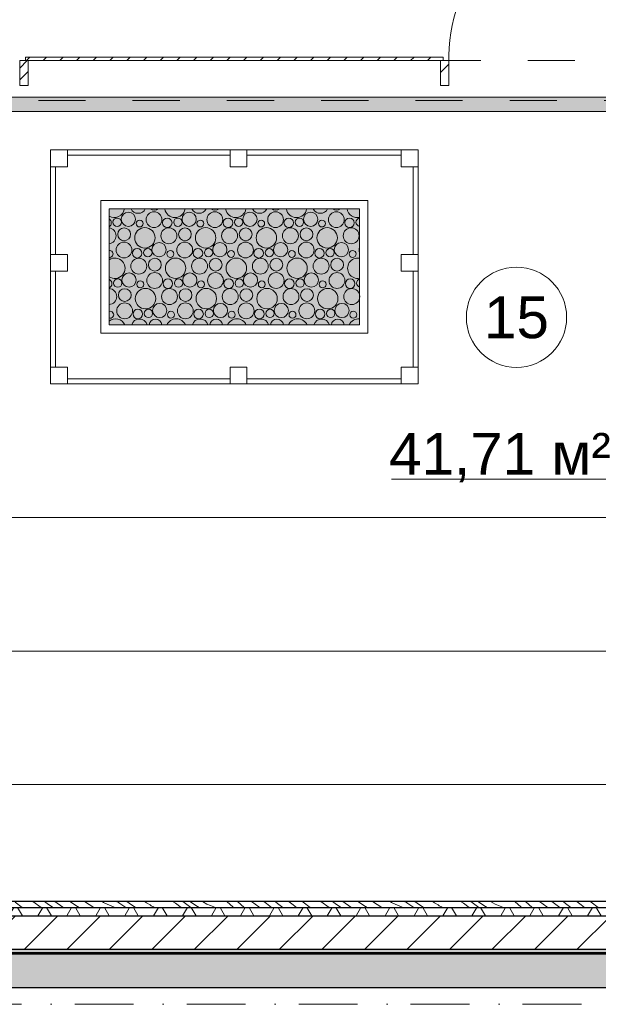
# Model space of a CAD drawing. Header units: millimetres. Extents: x -59761 to 112741, y -57975 to 46221.
# Tile 275 of 421: x 57215 to 60679, y -45000 to -39106. Entities that reach past the tile are written whole.
import ezdxf

# ---------------------------------------------------------------- set-up
doc = ezdxf.new("R2010")
doc.units = ezdxf.units.MM
for name, pattern in [('Wipeout_Contour', [1000, 0, -1000]), ('Штриховая', [564.444447, 282.222223, -282.222223]), ('Штрихпунктирная', [670.277762, 352.777767, -176.388884, 0, -141.111112])]:
    doc.linetypes.add(name, pattern=pattern)
for name, color, linetype in [('Интерьер - конструкции мебели', 7, 'Continuous'), ('Интерьер - Оборудование бань', 7, 'Continuous'), ('Конструктив - Навесные Стены', 7, 'Continuous'), ('Конструктив - Стены Блок 200 нов', 7, 'Continuous'), ('Конструктив - Стены Внутр сущ.', 7, 'Continuous'), ('УЛИЦА_Внутр отделка бань', 7, 'Continuous'), ('Элемент Модели - Зона', 7, 'Continuous'), ('Элемент Модели - Оси', 2, 'Continuous')]:
    doc.layers.add(name, color=color, linetype=linetype)
doc.styles.add('СГЕНЕРИР_СТИЛЬ_1', font='arial.ttf')
pattern_1 = [(45, (-45000, -54000), (-176.7767, 176.7767), []), (45, (-45035.36, -53964.64), (-176.7767, 176.7767), []), (45, (-45070.7, -53929.3), (-176.7767, 176.7767), [])]
pattern_2 = [(45, (-45000, -53650), (-111.36932, 111.36932), [0, -105, 0, -157.5]), (110, (-44650, -53650), (148.00159, 53.86817), [0, -77, 0, -133])]

# ---------------------------------------------------------------- blocks, each defined once
blk = doc.blocks.new('*X569', base_point=(2412685.8, -340475.5))
at = {"layer": 'Конструктив - Навесные Стены', "color": 7, "linetype": 'Continuous', "lineweight": 5}
for p, q in [((2514941.3, -325825.5), (2514961.3, -325805.5)), ((2514959.1, -325825.5), (2514960, -325824.5)), ((2515041.3, -325825.5), (2515061.3, -325805.5)), ((2515059.1, -325825.5), (2515060, -325824.5)), ((2515141.3, -325825.5), (2515161.3, -325805.5)), ((2515159.1, -325825.5), (2515160, -325824.5)), ((2515241.3, -325825.5), (2515261.3, -325805.5)), ((2515259.1, -325825.5), (2515260, -325824.5)), ((2515341.3, -325825.5), (2515361.3, -325805.5)), ((2515359.1, -325825.5), (2515360, -325824.5)), ((2515441.3, -325825.5), (2515461.3, -325805.5)), ((2515459.1, -325825.5), (2515460, -325824.5)), ((2515541.3, -325825.5), (2515561.3, -325805.5)), ((2515559.1, -325825.5), (2515560, -325824.5)), ((2515641.3, -325825.5), (2515661.3, -325805.5)), ((2515659.1, -325825.5), (2515660, -325824.5)), ((2515741.3, -325825.5), (2515761.3, -325805.5)), ((2515759.1, -325825.5), (2515760, -325824.5)), ((2515841.3, -325825.5), (2515861.3, -325805.5)), ((2515859.1, -325825.5), (2515860, -325824.5)), ((2515941.3, -325825.5), (2515961.3, -325805.5)), ((2515959.1, -325825.5), (2515960, -325824.5)), ((2516041.3, -325825.5), (2516061.3, -325805.5)), ((2516059.1, -325825.5), (2516060, -325824.5)), ((2516141.3, -325825.5), (2516161.3, -325805.5)), ((2516159.1, -325825.5), (2516160, -325824.5)), ((2516241.3, -325825.5), (2516261.3, -325805.5)), ((2516259.1, -325825.5), (2516260, -325824.5)), ((2516341.3, -325825.5), (2516361.3, -325805.5)), ((2516359.1, -325825.5), (2516360, -325824.5)), ((2516441.3, -325825.5), (2516461.3, -325805.5)), ((2516459.1, -325825.5), (2516460, -325824.5)), ((2516541.3, -325825.5), (2516561.3, -325805.5)), ((2516559.1, -325825.5), (2516560, -325824.5)), ((2516641.3, -325825.5), (2516661.3, -325805.5)), ((2516659.1, -325825.5), (2516660, -325824.5)), ((2516741.3, -325825.5), (2516761.3, -325805.5)), ((2516759.1, -325825.5), (2516760, -325824.5)), ((2516841.3, -325825.5), (2516861.3, -325805.5)), ((2516859.1, -325825.5), (2516860, -325824.5)), ((2516941.3, -325825.5), (2516961.3, -325805.5)), ((2516959.1, -325825.5), (2516960, -325824.5)), ((2517041.3, -325825.5), (2517061.3, -325805.5)), ((2517059.1, -325825.5), (2517060, -325824.5)), ((2517141.3, -325825.5), (2517161.3, -325805.5)), ((2517159.1, -325825.5), (2517160, -325824.5)), ((2517241.3, -325825.5), (2517261.3, -325805.5)), ((2517259.1, -325825.5), (2517260, -325824.5)), ((2517341.3, -325825.5), (2517361.3, -325805.5)), ((2517359.1, -325825.5), (2517360, -325824.5))]:
    blk.add_line(p, q, dxfattribs=at)
blk = doc.blocks.new('*X665', base_point=(2412685.8, -340475.5))
at = {"layer": 'УЛИЦА_Внутр отделка бань', "color": 7, "linetype": 'Continuous', "lineweight": 5}
for p, q in [((2514915, -330895.5), (2514872.9, -330864.9)), ((2515028.5, -330895.5), (2514979.3, -330860.5)), ((2515073.8, -330877.5), (2515049.2, -330860.5)), ((2515100.3, -330895.5), (2515073.8, -330877.5)), ((2515159.9, -330894.2), (2515111.1, -330860.5)), ((2515161.9, -330895.5), (2515159.9, -330894.2)), ((2515206.2, -330863.1), (2515202.2, -330860.5)), ((2515247, -330889), (2515206.2, -330863.1)), ((2515257.6, -330895.5), (2515247, -330889)), ((2515345.4, -330895.5), (2515289.2, -330860.5)), ((2515402.3, -330866.2), (2515394.3, -330860.5)), ((2515402.3, -330866.2), (2515425.1, -330875.5)), ((2515425.1, -330875.5), (2515447.6, -330885.2)), ((2515447.6, -330885.2), (2515470, -330895.2)), ((2515470, -330895.2), (2515470.7, -330895.5)), ((2515484.4, -330861.7), (2515482.6, -330860.5)), ((2515492.3, -330866.6), (2515484.4, -330861.7)), ((2515500.3, -330871.6), (2515492.3, -330866.6)), ((2515535.7, -330895.5), (2515500.3, -330871.6)), ((2515556.6, -330870.7), (2515541.3, -330860.5)), ((2515594.9, -330895.5), (2515556.6, -330870.7)), ((2515659.1, -330867.1), (2515648.3, -330860.5)), ((2515681.9, -330880.8), (2515659.1, -330867.1)), ((2515688.6, -330885.1), (2515681.9, -330880.8)), ((2515695.4, -330889), (2515688.6, -330885.1)), ((2515702.3, -330892.8), (2515695.4, -330889)), ((2515707.8, -330895.5), (2515702.3, -330892.8)), ((2515816.3, -330860.5), (2515832.7, -330870.9)), ((2515832.7, -330870.9), (2515868, -330895.5)), ((2515893.1, -330871.8), (2515877.7, -330860.5)), ((2515925.7, -330895.5), (2515893.1, -330871.8)), ((2515965.1, -330889.8), (2515918.6, -330860.5)), ((2515974.4, -330895.5), (2515965.1, -330889.8)), ((2516022.1, -330876.2), (2515994.5, -330860.5)), ((2516042.5, -330883), (2516022.1, -330876.2)), ((2516062.4, -330891), (2516042.5, -330883)), ((2516072.1, -330895.5), (2516062.4, -330891)), ((2516143.6, -330861.7), (2516142.1, -330860.5)), ((2516176.8, -330891.1), (2516143.6, -330861.7)), ((2516181.2, -330895.5), (2516176.8, -330891.1)), ((2516245.4, -330895.5), (2516203.8, -330860.5)), ((2516332.9, -330891.7), (2516289.2, -330860.5)), ((2516338.2, -330895.5), (2516332.9, -330891.7)), ((2516377.5, -330872), (2516362.3, -330860.5)), ((2516409.2, -330895.5), (2516377.5, -330872)), ((2516444.9, -330871.7), (2516430.9, -330860.5)), ((2516475.7, -330895.5), (2516444.9, -330871.7)), ((2516514.3, -330861.6), (2516513, -330860.5)), ((2516537.2, -330879.4), (2516514.3, -330861.6)), ((2516558.3, -330895.5), (2516537.2, -330879.4)), ((2516597.1, -330864.9), (2516591.3, -330860.5)), ((2516639.2, -330895.5), (2516597.1, -330864.9)), ((2516752.7, -330895.5), (2516703.5, -330860.5)), ((2516798, -330877.5), (2516773.5, -330860.5)), ((2516824.5, -330895.5), (2516798, -330877.5)), ((2516884.1, -330894.2), (2516835.3, -330860.5)), ((2516886.1, -330895.5), (2516884.1, -330894.2)), ((2516930.4, -330863.1), (2516926.5, -330860.5)), ((2516971.2, -330889), (2516930.4, -330863.1)), ((2516981.8, -330895.5), (2516971.2, -330889)), ((2517069.6, -330895.5), (2517013.4, -330860.5)), ((2517126.5, -330866.2), (2517118.5, -330860.5)), ((2517126.5, -330866.2), (2517149.3, -330875.5)), ((2517149.3, -330875.5), (2517171.8, -330885.2)), ((2517171.8, -330885.2), (2517194.2, -330895.2)), ((2517194.2, -330895.2), (2517194.9, -330895.5)), ((2517208.6, -330861.7), (2517206.8, -330860.5)), ((2517216.5, -330866.6), (2517208.6, -330861.7)), ((2517224.5, -330871.6), (2517216.5, -330866.6)), ((2517259.9, -330895.5), (2517224.5, -330871.6)), ((2517280.8, -330870.7), (2517265.6, -330860.5)), ((2517319.1, -330895.5), (2517280.8, -330870.7)), ((2517383.3, -330867.1), (2517372.5, -330860.5)), ((2517406.1, -330880.8), (2517383.3, -330867.1)), ((2517412.8, -330885.1), (2517406.1, -330880.8)), ((2517419.6, -330889), (2517412.8, -330885.1)), ((2517426.5, -330892.8), (2517419.6, -330889)), ((2517432, -330895.5), (2517426.5, -330892.8)), ((2517540.5, -330860.5), (2517557, -330870.9)), ((2517557, -330870.9), (2517592.2, -330895.5)), ((2517617.3, -330871.8), (2517601.9, -330860.5)), ((2517649.9, -330895.5), (2517617.3, -330871.8)), ((2517689.3, -330889.8), (2517642.8, -330860.5)), ((2517698.6, -330895.5), (2517689.3, -330889.8)), ((2517746.3, -330876.2), (2517718.7, -330860.5)), ((2517766.7, -330883), (2517746.3, -330876.2)), ((2517786.6, -330891), (2517766.7, -330883)), ((2517796.3, -330895.5), (2517786.6, -330891)), ((2517867.8, -330861.7), (2517866.3, -330860.5)), ((2517901, -330891.1), (2517867.8, -330861.7)), ((2517905.4, -330895.5), (2517901, -330891.1)), ((2517969.6, -330895.5), (2517928, -330860.5)), ((2518057.1, -330891.7), (2518013.4, -330860.5)), ((2518062.4, -330895.5), (2518057.1, -330891.7)), ((2518101.7, -330872), (2518086.5, -330860.5)), ((2518133.4, -330895.5), (2518101.7, -330872)), ((2518169.1, -330871.7), (2518155.1, -330860.5)), ((2518199.9, -330895.5), (2518169.1, -330871.7)), ((2518238.5, -330861.6), (2518237.2, -330860.5)), ((2518261.4, -330879.4), (2518238.5, -330861.6)), ((2518282.5, -330895.5), (2518261.4, -330879.4)), ((2518321.3, -330864.9), (2518315.5, -330860.5)), ((2518363.4, -330895.5), (2518321.3, -330864.9))]:
    blk.add_line(p, q, dxfattribs=at)
blk = doc.blocks.new('*X673', base_point=(2412685.8, -340475.5))
at = {"layer": 'Интерьер - Оборудование бань', "color": 250, "linetype": 'Continuous', "lineweight": 15}
for centre, radius in [((2515484.3, -326793.7), 25.1), ((2515551.7, -326775.9), 42.6), ((2515619, -326801.4), 20.7), ((2515705.1, -326778.1), 47.3), ((2515784.2, -326797.2), 28.6), ((2515848, -326793.7), 25.1), ((2515915.4, -326775.9), 42.6), ((2515982.7, -326801.4), 20.7), ((2516068.8, -326778.1), 47.3), ((2516147.9, -326797.2), 28.6), ((2516211.7, -326793.7), 25.1), ((2516279.1, -326775.9), 42.6), ((2516346.5, -326801.4), 20.7), ((2516432.6, -326778.1), 47.3), ((2516511.6, -326797.2), 28.6), ((2516575.4, -326793.7), 25.1), ((2516642.8, -326775.9), 42.6), ((2516710.2, -326801.4), 20.7), ((2516796.3, -326778.1), 47.3), ((2516875.3, -326797.2), 28.6), ((2515526.2, -326865.8), 38.4), ((2515650.3, -326887), 61.2), ((2515793.8, -326874.6), 47.7), ((2515889.9, -326865.8), 38.4), ((2516014, -326887), 61.2), ((2516157.5, -326874.6), 47.7), ((2516253.6, -326865.8), 38.4), ((2516377.7, -326887), 61.2), ((2516521.2, -326874.6), 47.7), ((2516617.3, -326865.8), 38.4), ((2516741.4, -326887), 61.2), ((2516885, -326874.6), 47.7), ((2515525.1, -326960.1), 47.3), ((2515604.2, -326979.2), 28.6), ((2515668, -326975.7), 25.1), ((2515735.4, -326957.9), 42.6), ((2515802.7, -326983.4), 20.7), ((2515888.8, -326960.1), 47.3), ((2515967.9, -326979.2), 28.6), ((2516031.7, -326975.7), 25.1), ((2516099.1, -326957.9), 42.6), ((2516166.5, -326983.4), 20.7), ((2516252.6, -326960.1), 47.3), ((2516331.6, -326979.2), 28.6), ((2516395.4, -326975.7), 25.1), ((2516462.8, -326957.9), 42.6), ((2516530.2, -326983.4), 20.7), ((2516616.3, -326960.1), 47.3), ((2516695.3, -326979.2), 28.6), ((2516759.1, -326975.7), 25.1), ((2516826.5, -326957.9), 42.6), ((2516893.9, -326983.4), 20.7), ((2515613.8, -327056.6), 47.7), ((2515709.9, -327047.7), 38.4), ((2515834, -327069), 61.2), ((2515977.5, -327056.6), 47.7), ((2516073.6, -327047.7), 38.4), ((2516197.7, -327069), 61.2), ((2516341.2, -327056.6), 47.7), ((2516437.3, -327047.7), 38.4), ((2516561.4, -327069), 61.2), ((2516705, -327056.6), 47.7), ((2516801, -327047.7), 38.4), ((2515488, -327157.7), 25.1), ((2515555.4, -327139.9), 42.6), ((2515708.8, -327142.1), 47.3), ((2515787.9, -327161.2), 28.6), ((2515851.7, -327157.7), 25.1), ((2515919.1, -327139.9), 42.6), ((2516072.6, -327142.1), 47.3), ((2516151.6, -327161.2), 28.6), ((2516215.4, -327157.7), 25.1), ((2516282.8, -327139.9), 42.6), ((2516436.3, -327142.1), 47.3), ((2516515.3, -327161.2), 28.6), ((2516579.1, -327157.7), 25.1), ((2516646.5, -327139.9), 42.6), ((2516800, -327142.1), 47.3), ((2516879, -327161.2), 28.6), ((2515529.9, -327229.7), 38.4), ((2515654, -327251), 61.2), ((2515622.7, -327165.4), 20.7), ((2515797.5, -327238.6), 47.7), ((2515893.6, -327229.7), 38.4), ((2516017.7, -327251), 61.2), ((2515986.5, -327165.4), 20.7), ((2516161.2, -327238.6), 47.7), ((2516257.3, -327229.7), 38.4), ((2516381.4, -327251), 61.2), ((2516350.2, -327165.4), 20.7), ((2516525, -327238.6), 47.7), ((2516621, -327229.7), 38.4), ((2516745.1, -327251), 61.2), ((2516713.9, -327165.4), 20.7), ((2516888.7, -327238.6), 47.7), ((2515528.8, -327324.1), 47.3), ((2515607.9, -327343.2), 28.6), ((2515671.7, -327339.7), 25.1), ((2515739.1, -327321.9), 42.6), ((2515892.6, -327324.1), 47.3), ((2515971.6, -327343.2), 28.6), ((2516035.4, -327339.7), 25.1), ((2516102.8, -327321.9), 42.6), ((2516256.3, -327324.1), 47.3), ((2516335.3, -327343.2), 28.6), ((2516399.1, -327339.7), 25.1), ((2516466.5, -327321.9), 42.6), ((2516620, -327324.1), 47.3), ((2516699, -327343.2), 28.6), ((2516762.8, -327339.7), 25.1), ((2516830.2, -327321.9), 42.6), ((2515806.5, -327347.4), 20.7), ((2516170.2, -327347.4), 20.7), ((2516533.9, -327347.4), 20.7), ((2516897.6, -327347.4), 20.7)]:
    blk.add_circle(centre, radius, dxfattribs=at)
for centre, radius, start, end in [((2515466.6, -326705), 61.2, 239.65475, 351.91534), ((2515610.1, -326692.6), 47.7, 206.20499, 333.79501), ((2515706.2, -326683.8), 38.4, 231.18248, 308.81752), ((2515830.3, -326705), 61.2, 188.08466, 351.91534), ((2515973.8, -326692.6), 47.7, 206.20499, 333.79501), ((2516069.9, -326683.8), 38.4, 231.18248, 308.81752), ((2516194, -326705), 61.2, 188.08466, 351.91534), ((2516337.5, -326692.6), 47.7, 206.20499, 333.79501), ((2516433.6, -326683.8), 38.4, 231.18248, 308.81752), ((2516557.7, -326705), 61.2, 188.08466, 351.91534), ((2516701.2, -326692.6), 47.7, 206.20499, 333.79501), ((2516797.3, -326683.8), 38.4, 231.18248, 308.81752), ((2516921.4, -326705), 61.2, 188.08466, 283.4094), ((2515420.5, -326797.2), 28.6, 302.05355, 57.94645), ((2516939.1, -326793.7), 25.1, 98.10272, 261.89728), ((2515430.1, -326874.6), 47.7, 276.63234, 83.36766), ((2515439, -326983.4), 20.7, 260.53088, 99.46912), ((2516980, -326960.1), 47.3, 159.74727, 200.25273), ((2515470.3, -327069), 61.2, 235.54361, 124.45639), ((2516925.1, -327069), 61.2, 80.13437, 279.86563), ((2515424.2, -327161.2), 28.6, 293.6421, 66.3579), ((2516942.8, -327157.7), 25.1, 106.78715, 253.21285), ((2515433.8, -327238.6), 47.7, 272.16513, 87.83487), ((2515442.7, -327347.4), 20.7, 249.88941, 110.11059), ((2515474, -327433), 61.2, 23.81411, 128.78121), ((2515617.5, -327420.6), 47.7, 14.88962, 165.11038), ((2515713.6, -327411.7), 38.4, 5.14586, 174.85414), ((2515837.7, -327433), 61.2, 23.81411, 156.18589), ((2515981.2, -327420.6), 47.7, 14.88962, 165.11038), ((2516077.3, -327411.7), 38.4, 5.14586, 174.85414), ((2516201.4, -327433), 61.2, 23.81411, 156.18589), ((2516345, -327420.6), 47.7, 14.88962, 165.11038), ((2516441, -327411.7), 38.4, 5.14586, 174.85414), ((2516565.1, -327433), 61.2, 23.81411, 156.18589), ((2516708.7, -327420.6), 47.7, 14.88962, 165.11038), ((2516804.7, -327411.7), 38.4, 5.14586, 174.85414), ((2516928.8, -327433), 61.2, 83.64037, 156.18589)]:
    blk.add_arc(centre, radius, start, end, dxfattribs=at)

msp = doc.modelspace()

# ---------------------------------------------------------------- hatches: boundary and pattern name
at = {"layer": 'Интерьер - Оборудование бань', "linetype": 'Continuous', "lineweight": 5}
msp.add_hatch(color=151, dxfattribs=at).paths.add_polyline_path([(59249.83, -40238.11), (57749.88, -40238.11), (57749.88, -40932.77), (59249.83, -40932.77)])
at = {"layer": 'Конструктив - Стены Внутр сущ.', "linetype": 'Continuous', "lineweight": 15}
msp.add_hatch(color=7, dxfattribs=at).paths.add_polyline_path([(54300, -44900), (62700, -44900), (62700, -44700), (54300, -44700)])
at = {"layer": 'УЛИЦА_Внутр отделка бань', "linetype": 'Continuous', "lineweight": 0}
msp.add_hatch(color=255, dxfattribs=at).paths.add_polyline_path([(60760, -39654.94), (60760, -39569.94), (56240, -39569.94), (56240, -39654.94)])

# ---------------------------------------------------------------- linework, layer by layer
at = {"layer": 'Интерьер - конструкции мебели', "color": 7, "linetype": 'Continuous', "lineweight": 15, "flags": 128}
for points in [[(54320, -39654.94), (54320, -43685), (54385, -43685), (62615, -43685), (62680, -43685), (62680, -39654.94), (61815, -39654.94), (61815, -42885), (55185, -42885), (55185, -39654.94)], [(55185, -39654.94), (55185, -42885), (61815, -42885), (61815, -39654.94), (61015, -39654.94), (61015, -42085), (55985, -42085), (55985, -39654.94)], [(54320, -44450), (62680, -44450), (62680, -43685), (62615, -43685), (54385, -43685), (54320, -43685)]]:
    msp.add_lwpolyline(points, close=True, dxfattribs=at)
at = {"layer": 'Интерьер - Оборудование бань', "color": 7, "linetype": 'Continuous', "lineweight": 5}
for p, q in [((57399.98, -41285.25), (57399.98, -39885.63)), ((57399.98, -39885.63), (59599.73, -39885.63)), ((57500.32, -39885.63), (57399.98, -39885.63)), ((57399.98, -39885.63), (57399.98, -39985.97)), ((57500.32, -39985.97), (57500.32, -39885.63)), ((58575.75, -39885.63), (58475.41, -39885.63)), ((58475.41, -39885.63), (58475.41, -39985.97)), ((58575.75, -39985.97), (58575.75, -39885.63)), ((59499.39, -39985.97), (59499.39, -39885.63)), ((59499.39, -39885.63), (59599.73, -39885.63)), ((59599.73, -39885.63), (59599.73, -41285.25)), ((59599.73, -39885.63), (59599.73, -39985.97)), ((57500.32, -39915.63), (58475.41, -39915.63)), ((58575.75, -39915.63), (59499.39, -39915.63)), ((57399.98, -39985.97), (57500.32, -39985.97)), ((57429.98, -40510.83), (57429.98, -39985.97)), ((58475.41, -39985.97), (58575.75, -39985.97)), ((59599.73, -39985.97), (59499.39, -39985.97)), ((59569.73, -39985.97), (59569.73, -40510.83)), ((57500.32, -40510.83), (57399.98, -40510.83)), ((57399.98, -40510.83), (57399.98, -40611.17)), ((57500.32, -40611.17), (57500.32, -40510.83)), ((59499.39, -40510.83), (59499.39, -40611.17)), ((59599.73, -40510.83), (59499.39, -40510.83)), ((59599.73, -40611.17), (59599.73, -40510.83)), ((57399.98, -40611.17), (57500.32, -40611.17)), ((57429.98, -41186.19), (57429.98, -40611.17)), ((59499.39, -40611.17), (59599.73, -40611.17)), ((59569.73, -40611.17), (59569.73, -41186.19)), ((57399.98, -41285.25), (57399.98, -41186.19)), ((57399.98, -41186.19), (57500.32, -41186.19)), ((57500.32, -41186.19), (57500.32, -41285.25)), ((58475.41, -41285.25), (58475.41, -41186.19)), ((58475.41, -41186.19), (58575.75, -41186.19)), ((58575.75, -41186.19), (58575.75, -41285.25)), ((59499.39, -41186.19), (59499.39, -41285.25)), ((59599.73, -41186.19), (59499.39, -41186.19)), ((59599.73, -41285.25), (59599.73, -41186.19)), ((58475.41, -41255.25), (57500.32, -41255.25)), ((59499.39, -41255.25), (58575.75, -41255.25)), ((59599.73, -41285.25), (57399.98, -41285.25)), ((57500.32, -41285.25), (57399.98, -41285.25)), ((58575.75, -41285.25), (58475.41, -41285.25)), ((59499.39, -41285.25), (59599.73, -41285.25))]:
    msp.add_line(p, q, dxfattribs=at)
at = {"layer": 'Интерьер - Оборудование бань', "color": 7, "linetype": 'Continuous', "lineweight": 15}
for points in [[(55985, -39589.94), (55985, -42085), (61015, -42085), (61015, -39589.94)], [(55185, -39654.94), (55185, -42885), (61815, -42885), (61815, -39654.94)], [(54385, -43685), (62615, -43685)]]:
    msp.add_lwpolyline(points, dxfattribs=at)
at = {"layer": 'Интерьер - Оборудование бань', "color": 7, "linetype": 'Continuous', "lineweight": 5}
for points in [[(59300, -40187.94), (59300, -40982.94), (57701, -40982.94), (57701, -40187.94)], [(59249.83, -40238.11), (59249.83, -40932.77), (57749.88, -40932.77), (57749.88, -40238.11)]]:
    msp.add_lwpolyline(points, close=True, dxfattribs=at)
at = {"layer": 'Интерьер - Оборудование бань', "color": 7, "linetype": 'Continuous', "lineweight": 15, "flags": 128}
msp.add_lwpolyline([(59249.83, -40238.11), (57749.88, -40238.11), (57749.88, -40932.77), (59249.83, -40932.77)], close=True, dxfattribs=at)
at = {"layer": 'Конструктив - Навесные Стены', "color": 7, "linetype": 'Continuous', "lineweight": 5}
for p, q in [((59785, -39319.94), (59785, -39374.94)), ((59785, -39374.94), (59785, -39319.94))]:
    msp.add_line(p, q, dxfattribs=at)
msp.add_arc((60680, -39319.94), 895, 90, 180, dxfattribs=at)
at = {"layer": 'Конструктив - Стены Внутр сущ.', "color": 7, "linetype": 'Continuous', "lineweight": 30, "flags": 128}
for points in [[(62700, -44700), (54300, -44700)], [(54300, -44900), (62700, -44900)]]:
    msp.add_lwpolyline(points, dxfattribs=at)
at = {"layer": 'УЛИЦА_Внутр отделка бань', "color": 7, "linetype": 'Continuous', "lineweight": 15}
for p, q in [((56240, -39569.94), (60760, -39569.94)), ((56240, -39654.94), (60760, -39654.94))]:
    msp.add_line(p, q, dxfattribs=at)
at = {"layer": 'Элемент Модели - Зона', "color": 7, "linetype": 'Continuous', "lineweight": 15}
msp.add_line((59440, -41856.6), (60740.58, -41856.6), dxfattribs=at)
at = {"layer": 'Элемент Модели - Зона', "color": 253, "linetype": 'Штриховая', "lineweight": 15, "flags": 128}
for points in [[(-8890, -17680), (-3119.74, -17680), (-3119.74, -14858.42), (142.53, -11594.86), (156.67, -11609), (156.67, -11580), (18300, -11580), (18300, -11600), (32399.73, -11600), (32399.73, -11580), (69081.36, -11580), (72316.72, -14823.47), (72320.06, -15158.11), (72320.06, -17695), (72360, -17695), (72360, -19700), (72120, -19700), (72120, -18300), (71700, -18300), (71700, -17900), (63300, -17900), (63300, -18300), (62700, -18300), (62700, -17900), (54320, -17900), (54320, -27030), (62700, -27030), (62700, -26350), (63300, -26350), (63300, -27540), (67380, -27540), (67380, -26630), (67500, -26630), (67500, -27660), (62920, -27660), (62920, -32819.89), (72120, -32819.89), (72120, -27750), (71650, -27750), (71650, -26250), (72120, -26250), (72120, -21200), (72360, -21200), (72360, -33849.94), (72120, -33849.94), (72120, -33059.89), (54320, -33059.89), (54320, -39349.94), (72120, -39349.94), (72120, -36299.94), (71700.06, -36299.94), (71700.06, -35674.44), (72120, -35674.44), (72120, -35349.94), (72360, -35349.94), (72360, -35679.94), (75850, -35679.94), (75850, -16794.88), (75238.88, -16794.88), (75238.88, -9000), (80700, -9000), (80700, -8700), (81300, -8700), (81300, -9000), (87517.1, -9000), (87517.1, -320), (85530, -320), (85530, 300), (84182.9, 300), (81300, 300), (81300, -300), (80700, -300), (80700, 212.5), (79799.78, 212.5), (72300, 212.5), (72300, -300), (71700, -300), (71700, 212.5), (63300, 212.5), (63300, -300), (62700, -300), (62700, 212.5), (54300, 212.5), (54300, -300), (53700, -300), (53700, 212.5), (45650, 212.5), (45650, -300), (45050, -300), (44950, -300), (44950, -5367.2), (32450.06, -5367.2), (32450.06, -200), (32450.06, 7690), (32460.06, 7690), (32460.06, 13850), (29720, 13850), (29720, 5730), (28964.53, 5730), (28964.53, 212), (27300.06, 212), (27300.06, -300), (26700.06, -300), (26700.06, 212), (18300, 212), (18300, -300), (17700, -300), (17700, 212), (16025.03, 212), (16025.03, -7500), (16025.03, -9042.59), (9300, -9042.59), (9300, -9300), (8700, -9300), (8700, -9042.59), (300, -9042.59), (300, -9300), (-300, -9300), (-300, -9042.59), (-8250, -9042.59), (-8250, -9300), (-8850, -9300), (-8850, -9042.59), (-8890, -9042.59)], [(58500, -44450), (62680, -44450), (62680, -39589.94), (54320, -39589.94), (54320, -44450)]]:
    msp.add_lwpolyline(points, close=True, dxfattribs=at)
at = {"layer": 'Элемент Модели - Зона', "color": 7, "linetype": 'Continuous', "lineweight": 15, "flags": 128}
msp.add_lwpolyline([(60489.06, -40886.97, 1), (59889.06, -40886.97, 1)], format="xyb", close=True, dxfattribs=at)
at = {"layer": 'Элемент Модели - Оси', "color": 7, "linetype": 'Штрихпунктирная', "lineweight": 15}
msp.add_line((-57760.58, -45000), (110650, -45000), dxfattribs=at)

# ---------------------------------------------------------------- block references
at = {"layer": 'Интерьер - Оборудование бань', "color": 250, "linetype": 'Continuous', "lineweight": 15}
msp.add_blockref('*X673', (-45000, -54000), dxfattribs=at)

# ---------------------------------------------------------------- texts
at = {"layer": 'Элемент Модели - Зона', "color": 7, "lineweight": 15, "char_height": 250, "attachment_point": 5, "style": 'СГЕНЕРИР_СТИЛЬ_1'}
for s, insert in [('\\A1;{\\pqc;\\fArial|b0|i0|c204|p38;15}', (60189.06, -40889.02)), ('\\A1;{\\pqc;\\fArial|b0|i0|c204|p38;41,71 м²}', (60090.29, -41727.29))]:
    msp.add_mtext(s, dxfattribs=dict(at, insert=insert))

# ---------------------------------------------------------------- next in the draw order: wipeouts: each hides what was drawn before it
at = {"color": 254, "linetype": 'Wipeout_Contour', "lineweight": 0, "ltscale": 10148770.57525807}
msp.add_wipeout([(57250, -39329.94), (57250, -39349.94), (59750, -39349.94), (59750, -39329.94)], dxfattribs=at).dxf.layer = 'Конструктив - Навесные Стены'
at = {"color": 254, "linetype": 'Wipeout_Contour', "lineweight": 0, "ltscale": 10151421.09329332}
msp.add_wipeout([(54320, -44470), (62680, -44470), (62680, -44450), (54320, -44450)], dxfattribs=at).dxf.layer = 'Конструктив - Стены Блок 200 нов'
at = {"color": 254, "linetype": 'Wipeout_Contour', "lineweight": 0, "ltscale": 10170253.78243212}
msp.add_wipeout([(54100, -44670), (54100, -44690), (72339.06, -44690), (72339.06, -44670)], dxfattribs=at).dxf.layer = 'Конструктив - Стены Блок 200 нов'

# ---------------------------------------------------------------- next in the draw order: hatches: boundary and pattern name
at = {"layer": 'Конструктив - Стены Блок 200 нов', "linetype": 'Continuous', "lineweight": 5}
h = msp.add_hatch(dxfattribs=at)
h.set_pattern_fill('ШТУКАТУРКА__ГИПС_01_000D', color=252, style=0, pattern_type=2)
h.set_pattern_definition(pattern_2)
h.paths.add_polyline_path([(54320, -44470), (62680, -44470), (62680, -44450), (54320, -44450)])
h = msp.add_hatch(dxfattribs=at)
h.set_pattern_fill('ШТУКАТУРКА__ГИПС_01_000D', color=252, style=0, pattern_type=2)
h.set_pattern_definition(pattern_2)
h.paths.add_polyline_path([(54100, -44670), (54100, -44690), (72339.06, -44690), (72339.06, -44670)])

# ---------------------------------------------------------------- next in the draw order: linework, layer by layer
at = {"layer": 'Конструктив - Навесные Стены', "color": 7, "linetype": 'Continuous', "lineweight": 15, "flags": 128}
msp.add_lwpolyline([(57250, -39329.94), (57250, -39349.94), (59750, -39349.94), (59750, -39329.94)], close=True, dxfattribs=at)

# ---------------------------------------------------------------- next in the draw order: block references
at = {"layer": 'Конструктив - Навесные Стены', "linetype": 'Continuous', "lineweight": 0}
msp.add_blockref('*X569', (-45000, -54000), dxfattribs=at)

# ---------------------------------------------------------------- next in the draw order: wipeouts: each hides what was drawn before it
at = {"color": 254, "linetype": 'Wipeout_Contour', "lineweight": 0, "ltscale": 10143815.9973075}
msp.add_wipeout([(57215, -39499.94), (57265, -39499.94), (57265, -39349.94), (57215, -39349.94)], dxfattribs=at).dxf.layer = 'Конструктив - Навесные Стены'
at = {"color": 254, "linetype": 'Wipeout_Contour', "lineweight": 0, "ltscale": 10153812.49613759}
msp.add_wipeout([(59735, -39499.94), (59785, -39499.94), (59785, -39349.94), (59735, -39349.94)], dxfattribs=at).dxf.layer = 'Конструктив - Навесные Стены'
at = {"color": 254, "linetype": 'Wipeout_Contour', "lineweight": 0, "ltscale": 10151478.48859509}
msp.add_wipeout([(54300, -44470), (54300, -44670), (62700, -44670), (62700, -44470)], dxfattribs=at).dxf.layer = 'Конструктив - Стены Блок 200 нов'

# ---------------------------------------------------------------- next in the draw order: hatches: boundary and pattern name
at = {"layer": 'Конструктив - Навесные Стены', "linetype": 'Continuous', "lineweight": 5}
h = msp.add_hatch(dxfattribs=at)
h.set_pattern_fill('АЛЮМИНИЙ_000D', style=0, pattern_type=2)
h.set_pattern_definition(pattern_1)
h.paths.add_polyline_path([(57215, -39499.94), (57265, -39499.94), (57265, -39349.94), (57215, -39349.94)])
h = msp.add_hatch(dxfattribs=at)
h.set_pattern_fill('АЛЮМИНИЙ_000D', style=0, pattern_type=2)
h.set_pattern_definition(pattern_1)
h.paths.add_polyline_path([(59735, -39499.94), (59785, -39499.94), (59785, -39349.94), (59735, -39349.94)])
at = {"layer": 'Конструктив - Стены Блок 200 нов', "linetype": 'Continuous', "lineweight": 5}
h = msp.add_hatch(dxfattribs=at)
h.set_pattern_fill('БЛОКИ_БЕТОННЫЕ_ЭФФЕКТИВН_2D', style=0, pattern_type=2)
h.set_pattern_definition([(45, (-45000, -54000), (-127.27922, 127.27922), [])])
h.paths.add_polyline_path([(54300, -44470), (54300, -44670), (62700, -44670), (62700, -44470)])

# ---------------------------------------------------------------- next in the draw order: linework, layer by layer
at = {"layer": 'Конструктив - Навесные Стены', "color": 7, "linetype": 'Continuous', "lineweight": 15}
for p, q in [((57215, -39349.94), (57215, -39499.94)), ((57265, -39349.94), (57215, -39349.94)), ((57265, -39349.94), (57265, -39499.94)), ((59735, -39349.94), (59735, -39499.94)), ((59785, -39349.94), (59735, -39349.94)), ((59785, -39349.94), (59785, -39499.94)), ((57265, -39499.94), (57215, -39499.94)), ((59785, -39499.94), (59735, -39499.94))]:
    msp.add_line(p, q, dxfattribs=at)
at = {"layer": 'Конструктив - Стены Блок 200 нов', "color": 7, "linetype": 'Continuous', "lineweight": 30}
for p, q in [((62700, -44470), (54320, -44470)), ((54300, -44670), (62700, -44670))]:
    msp.add_line(p, q, dxfattribs=at)
at = {"layer": 'Конструктив - Стены Блок 200 нов', "color": 7, "linetype": 'Continuous', "lineweight": 5, "flags": 128}
msp.add_lwpolyline([(62680, -44450), (54320, -44450)], dxfattribs=at)
at = {"layer": 'Конструктив - Стены Блок 200 нов', "color": 7, "linetype": 'Continuous', "lineweight": 30, "flags": 128}
msp.add_lwpolyline([(54100, -44690), (72339.06, -44690)], dxfattribs=at)

# ---------------------------------------------------------------- next in the draw order: wipeouts: each hides what was drawn before it
at = {"color": 254, "linetype": 'Wipeout_Contour', "lineweight": 0, "ltscale": 10151413.26651845}
msp.add_wipeout([(62650, -44420), (54350, -44420), (54350, -44470), (62650, -44470)], dxfattribs=at).dxf.layer = 'УЛИЦА_Внутр отделка бань'

# ---------------------------------------------------------------- next in the draw order: hatches: boundary and pattern name
at = {"layer": 'УЛИЦА_Внутр отделка бань', "linetype": 'Continuous', "lineweight": 5}
h = msp.add_hatch(dxfattribs=at)
h.set_pattern_fill('ИЗОЛЯЦИЯ_02_000D', style=0, pattern_type=2)
h.set_pattern_definition([(60, (-45000, -54000), (-129.90381, 75), []), (120, (-45000, -54000), (129.90381, 75), [])])
h.paths.add_polyline_path([(62650, -44420), (54350, -44420), (54350, -44470), (62650, -44470)])

# ---------------------------------------------------------------- next in the draw order: linework, layer by layer
at = {"layer": 'УЛИЦА_Внутр отделка бань', "color": 7, "linetype": 'Continuous', "lineweight": 30, "flags": 128}
msp.add_lwpolyline([(54300, -44470), (62650, -44470)], dxfattribs=at)

# ---------------------------------------------------------------- next in the draw order: wipeouts: each hides what was drawn before it
at = {"color": 254, "linetype": 'Wipeout_Contour', "lineweight": 0, "ltscale": 10151391.09677811}
msp.add_wipeout([(54385, -44420), (62615, -44420), (62615, -44385), (54385, -44385)], dxfattribs=at).dxf.layer = 'УЛИЦА_Внутр отделка бань'

# ---------------------------------------------------------------- next in the draw order: linework, layer by layer
at = {"layer": 'УЛИЦА_Внутр отделка бань', "color": 7, "linetype": 'Continuous', "lineweight": 30}
msp.add_line((54385, -44420), (62615, -44420), dxfattribs=at)
at = {"layer": 'УЛИЦА_Внутр отделка бань', "color": 7, "linetype": 'Continuous', "lineweight": 30, "flags": 128}
msp.add_lwpolyline([(62615, -44385), (54385, -44385)], dxfattribs=at)

# ---------------------------------------------------------------- next in the draw order: block references
at = {"layer": 'УЛИЦА_Внутр отделка бань', "color": 7, "lineweight": 30}
msp.add_blockref('*X665', (-45000, -54000), dxfattribs=at)

doc.saveas('drawing.dxf')
